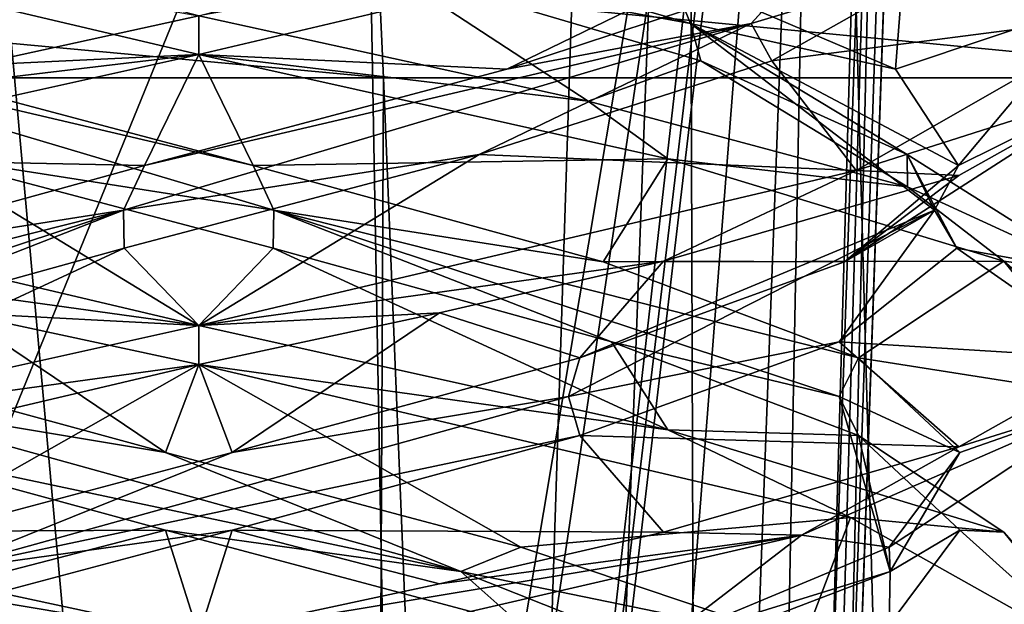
# Model space of a CAD drawing. Header units: millimetres. Extents: x -18.9 to 18.9, y -8.8 to 39.
# Tile 322 of 331: x 9.67 to 11.259, y 31.55 to 32.494. Entities that reach past the tile are written whole.
import ezdxf

# ---------------------------------------------------------------- set-up
doc = ezdxf.new("R2010")
doc.units = ezdxf.units.MM
doc.header["$LTSCALE"] = 65.185185
for name, color, linetype in [('177', 7, 'CONTINUOUS'), ('178', 7, 'CONTINUOUS'), ('1853', 7, 'CONTINUOUS'), ('1895', 7, 'CONTINUOUS'), ('1896', 7, 'CONTINUOUS'), ('1897', 7, 'CONTINUOUS'), ('1898', 7, 'CONTINUOUS'), ('1899', 7, 'CONTINUOUS'), ('1900', 7, 'CONTINUOUS'), ('1903', 7, 'CONTINUOUS'), ('1916', 7, 'CONTINUOUS'), ('1917', 7, 'CONTINUOUS'), ('1918', 7, 'CONTINUOUS'), ('1919', 7, 'CONTINUOUS'), ('1920', 7, 'CONTINUOUS'), ('1921', 7, 'CONTINUOUS'), ('1922', 7, 'CONTINUOUS'), ('1923', 7, 'CONTINUOUS'), ('1924', 7, 'CONTINUOUS'), ('1925', 7, 'CONTINUOUS'), ('1926', 7, 'CONTINUOUS'), ('1927', 7, 'CONTINUOUS'), ('1928', 7, 'CONTINUOUS'), ('1929', 7, 'CONTINUOUS'), ('193', 7, 'CONTINUOUS'), ('2008', 7, 'CONTINUOUS'), ('27', 7, 'CONTINUOUS'), ('303', 7, 'CONTINUOUS'), ('308', 7, 'CONTINUOUS'), ('7', 7, 'CONTINUOUS')]:
    doc.layers.add(name, color=color, linetype=linetype)

msp = doc.modelspace()

# ---------------------------------------------------------------- linework, layer by layer
at = {"layer": '177', "color": 7, "linetype": 'Continuous'}
for points in [[(11.1255, 34.2886, -5.425), (11.1093, 34.229, -5.6856), (10.7802, 24.4, -5.425), (11.1255, 34.2886, -5.425)], [(11.1093, 34.229, -5.6856), (11.0598, 34.207, -5.9733), (10.7802, 24.4, -5.425), (11.1093, 34.229, -5.6856)], [(10.3829, 24.4, -6.6473), (9.4979, 34.207, -7.7125), (9.3422, 24.4, -7.4034), (10.3829, 24.4, -6.6473)], [(10.2068, 34.207, -7.322), (9.4979, 34.207, -7.7125), (10.3829, 24.4, -6.6473), (10.2068, 34.207, -7.322)], [(10.7475, 34.207, -6.7199), (10.2068, 34.207, -7.322), (10.3829, 24.4, -6.6473), (10.7475, 34.207, -6.7199)], [(10.7802, 24.4, -5.425), (10.7475, 34.207, -6.7199), (10.3829, 24.4, -6.6473), (10.7802, 24.4, -5.425)], [(11.0598, 34.207, -5.9733), (10.7475, 34.207, -6.7199), (10.7802, 24.4, -5.425), (11.0598, 34.207, -5.9733)]]:
    msp.add_3dface(points, dxfattribs=at)
at = {"layer": '178', "color": 7, "linetype": 'Continuous'}
for points in [[(11.1255, 34.2886, -5.425), (10.7802, 24.4, -5.425), (11.1241, 34.2486, -0.7572), (11.1255, 34.2886, -5.425)], [(11.1241, 34.2486, -0.7572), (10.7802, 24.4, -5.425), (11.1226, 34.207, -0.3315), (11.1241, 34.2486, -0.7572)], [(11.1226, 34.207, -0.3315), (10.7802, 24.4, -5.425), (11.1226, 34.207, 2.7187), (11.1226, 34.207, -0.3315)], [(11.1226, 34.207, 2.7187), (10.7802, 24.4, -5.425), (10.9836, 30.2258, 2.6485), (11.1226, 34.207, 2.7187)]]:
    msp.add_3dface(points, dxfattribs=at)
at = {"layer": '1853', "color": 7, "linetype": 'Continuous'}
for points in [[(9.9586, 32.4375, 6.8562), (8.8991, 32.6872, 7.2944), (9.9586, 32.5, 6.8562), (9.9586, 32.4375, 6.8562)], [(9.9586, 32.4375, 9.8562), (9.9586, 32.5, 9.8562), (9.3312, 32.3626, 9.7187), (9.9586, 32.4375, 9.8562)], [(9.2126, 32.2718, 9.6576), (9.9586, 32.4375, 9.8562), (9.3312, 32.3626, 9.7187), (9.2126, 32.2718, 9.6576)], [(9.9586, 32, 6.8562), (9.2086, 32.1042, 7.0572), (8.8991, 32.2497, 7.2944), (9.9586, 32, 6.8562)], [(9.5703, 32.0208, 6.9074), (9.2086, 32.1042, 7.0572), (9.9586, 32, 6.8562), (9.5703, 32.0208, 6.9074)], [(9.9586, 31.9375, 6.8562), (9.5703, 32.0208, 6.9074), (9.9586, 32, 6.8562), (9.9586, 31.9375, 6.8562)], [(9.9586, 31.9375, 9.8562), (9.9586, 32, 9.8562), (9.2126, 31.8343, 9.6576), (9.9586, 31.9375, 9.8562)], [(8.8975, 31.6874, 9.4164), (9.9586, 31.9375, 9.8562), (9.2126, 31.8343, 9.6576), (8.8975, 31.6874, 9.4164)], [(9.9586, 31.4375, 6.8562), (8.9846, 31.6625, 7.2155), (9.9586, 31.5, 6.8562), (9.9586, 31.4375, 6.8562)], [(9.9586, 31.5, 6.8562), (8.9846, 31.6625, 7.2155), (9.5703, 31.5833, 6.9074), (9.9586, 31.5, 6.8562)]]:
    msp.add_3dface(points, dxfattribs=at)
at = {"layer": '1895', "color": 7, "linetype": 'Continuous'}
for points in [[(11.0232, 31.8229, 7.7416), (11.1868, 31.6701, 8.3026), (11.2576, 31.6667, 7.6062), (11.0232, 31.8229, 7.7416)], [(11.1868, 31.6701, 8.3026), (11.0728, 31.5174, 8.8758), (11.4366, 31.4454, 8.6121), (11.1868, 31.6701, 8.3026)], [(11.2576, 31.6667, 7.6062), (11.1868, 31.6701, 8.3026), (11.4366, 31.4454, 8.6121), (11.2576, 31.6667, 7.6062)]]:
    msp.add_3dface(points, dxfattribs=at)
at = {"layer": '1896', "color": 7, "linetype": 'Continuous'}
for points in [[(11.1868, 31.7951, 8.3026), (10.992, 31.8854, 7.7596), (11.0232, 31.9479, 7.7416), (11.1868, 31.7951, 8.3026)], [(11.0743, 31.6034, 8.7794), (11.0232, 31.8229, 7.7416), (10.992, 31.8854, 7.7596), (11.0743, 31.6034, 8.7794)], [(11.0743, 31.6034, 8.7794), (10.992, 31.8854, 7.7596), (11.1868, 31.7951, 8.3026), (11.0743, 31.6034, 8.7794)], [(11.1868, 31.6701, 8.3026), (11.0232, 31.8229, 7.7416), (11.0743, 31.6034, 8.7794), (11.1868, 31.6701, 8.3026)], [(11.0728, 31.6424, 8.8758), (11.0743, 31.6034, 8.7794), (11.1868, 31.7951, 8.3026), (11.0728, 31.6424, 8.8758)], [(11.0728, 31.5174, 8.8758), (11.1868, 31.6701, 8.3026), (11.0743, 31.6034, 8.7794), (11.0728, 31.5174, 8.8758)], [(10.707, 31.4896, 9.3316), (11.0743, 31.6034, 8.7794), (11.0728, 31.6424, 8.8758), (10.707, 31.4896, 9.3316)], [(10.3365, 31.3213, 9.4881), (11.0728, 31.5174, 8.8758), (11.0743, 31.6034, 8.7794), (10.3365, 31.3213, 9.4881)], [(10.3365, 31.3213, 9.4881), (11.0743, 31.6034, 8.7794), (10.707, 31.4896, 9.3316), (10.3365, 31.3213, 9.4881)]]:
    msp.add_3dface(points, dxfattribs=at)
at = {"layer": '1897', "color": 7, "linetype": 'Continuous'}
for points in [[(11.4366, 31.8829, 8.6121), (11.0232, 31.9479, 7.7416), (11.2576, 32.1042, 7.6062), (11.4366, 31.8829, 8.6121)], [(11.1868, 31.7951, 8.3026), (11.0232, 31.9479, 7.7416), (11.4366, 31.8829, 8.6121), (11.1868, 31.7951, 8.3026)], [(10.9314, 31.6621, 9.498), (11.0728, 31.6424, 8.8758), (11.4366, 31.8829, 8.6121), (10.9314, 31.6621, 9.498)], [(11.0728, 31.6424, 8.8758), (11.1868, 31.7951, 8.3026), (11.4366, 31.8829, 8.6121), (11.0728, 31.6424, 8.8758)], [(9.9586, 31.4375, 9.8562), (10.707, 31.4896, 9.3316), (10.9314, 31.6621, 9.498), (9.9586, 31.4375, 9.8562)], [(10.707, 31.4896, 9.3316), (11.0728, 31.6424, 8.8758), (10.9314, 31.6621, 9.498), (10.707, 31.4896, 9.3316)]]:
    msp.add_3dface(points, dxfattribs=at)
at = {"layer": '1898', "color": 7, "linetype": 'Continuous'}
for points in [[(10.5733, 31.8229, 9.4209), (10.0122, 31.6701, 9.5844), (10.7086, 31.6667, 9.6553), (10.5733, 31.8229, 9.4209)], [(9.439, 31.5174, 9.4704), (9.9586, 31.5, 9.8562), (10.0122, 31.6701, 9.5844), (9.439, 31.5174, 9.4704)], [(10.0122, 31.6701, 9.5844), (9.9586, 31.5, 9.8562), (10.3468, 31.5833, 9.8051), (10.0122, 31.6701, 9.5844)], [(10.7086, 31.6667, 9.6553), (10.0122, 31.6701, 9.5844), (10.3468, 31.5833, 9.8051), (10.7086, 31.6667, 9.6553)]]:
    msp.add_3dface(points, dxfattribs=at)
at = {"layer": '1899', "color": 7, "linetype": 'Continuous'}
for points in [[(10.0122, 31.7951, 9.5844), (10.5552, 31.8854, 9.3897), (10.5733, 31.9479, 9.4209), (10.0122, 31.7951, 9.5844)], [(9.5354, 31.6034, 9.472), (10.5733, 31.8229, 9.4209), (10.5552, 31.8854, 9.3897), (9.5354, 31.6034, 9.472)], [(9.5354, 31.6034, 9.472), (10.5552, 31.8854, 9.3897), (10.0122, 31.7951, 9.5844), (9.5354, 31.6034, 9.472)], [(10.0122, 31.6701, 9.5844), (10.5733, 31.8229, 9.4209), (9.5354, 31.6034, 9.472), (10.0122, 31.6701, 9.5844)], [(9.439, 31.6424, 9.4704), (9.5354, 31.6034, 9.472), (10.0122, 31.7951, 9.5844), (9.439, 31.6424, 9.4704)], [(9.439, 31.5174, 9.4704), (10.0122, 31.6701, 9.5844), (9.5354, 31.6034, 9.472), (9.439, 31.5174, 9.4704)]]:
    msp.add_3dface(points, dxfattribs=at)
at = {"layer": '1900', "color": 7, "linetype": 'Continuous'}
for points in [[(10.3468, 32.0208, 9.8051), (10.5733, 31.9479, 9.4209), (10.7086, 32.1042, 9.6553), (10.3468, 32.0208, 9.8051)], [(9.9586, 31.9375, 9.8562), (10.0122, 31.7951, 9.5844), (10.3468, 32.0208, 9.8051), (9.9586, 31.9375, 9.8562)], [(10.0122, 31.7951, 9.5844), (10.5733, 31.9479, 9.4209), (10.3468, 32.0208, 9.8051), (10.0122, 31.7951, 9.5844)], [(9.9586, 31.9375, 9.8562), (8.8975, 31.6874, 9.4164), (9.439, 31.6424, 9.4704), (9.9586, 31.9375, 9.8562)], [(9.9586, 31.9375, 9.8562), (9.439, 31.6424, 9.4704), (10.0122, 31.7951, 9.5844), (9.9586, 31.9375, 9.8562)]]:
    msp.add_3dface(points, dxfattribs=at)
at = {"layer": '1903', "color": 7, "linetype": 'Continuous'}
msp.add_3dface([(8.9846, 31.6625, 7.2155), (9.9586, 31.4375, 6.8562), (9.2102, 31.4896, 7.3809), (8.9846, 31.6625, 7.2155)], dxfattribs=at)
at = {"layer": '1916', "color": 7, "linetype": 'Continuous'}
for points in [[(9.905, 31.6701, 7.128), (9.2086, 31.6667, 7.0572), (9.3439, 31.8229, 7.2916), (9.905, 31.6701, 7.128)], [(9.5703, 31.5833, 6.9074), (9.2086, 31.6667, 7.0572), (9.905, 31.6701, 7.128), (9.5703, 31.5833, 6.9074)], [(9.9586, 31.5, 6.8562), (9.5703, 31.5833, 6.9074), (9.905, 31.6701, 7.128), (9.9586, 31.5, 6.8562)], [(10.4781, 31.5174, 7.2421), (9.9586, 31.5, 6.8562), (9.905, 31.6701, 7.128), (10.4781, 31.5174, 7.2421)]]:
    msp.add_3dface(points, dxfattribs=at)
at = {"layer": '1917', "color": 7, "linetype": 'Continuous'}
for points in [[(9.905, 31.7951, 7.128), (9.3619, 31.8854, 7.3228), (9.3439, 31.9479, 7.2916), (9.905, 31.7951, 7.128)], [(10.3817, 31.6034, 7.2405), (9.3439, 31.8229, 7.2916), (9.3619, 31.8854, 7.3228), (10.3817, 31.6034, 7.2405)], [(10.3817, 31.6034, 7.2405), (9.3619, 31.8854, 7.3228), (9.905, 31.7951, 7.128), (10.3817, 31.6034, 7.2405)], [(9.905, 31.6701, 7.128), (9.3439, 31.8229, 7.2916), (10.3817, 31.6034, 7.2405), (9.905, 31.6701, 7.128)], [(10.4781, 31.6424, 7.2421), (10.3817, 31.6034, 7.2405), (9.905, 31.7951, 7.128), (10.4781, 31.6424, 7.2421)], [(10.4781, 31.5174, 7.2421), (9.905, 31.6701, 7.128), (10.3817, 31.6034, 7.2405), (10.4781, 31.5174, 7.2421)], [(10.9339, 31.4896, 7.6078), (10.3817, 31.6034, 7.2405), (10.4781, 31.6424, 7.2421), (10.9339, 31.4896, 7.6078)], [(11.0904, 31.3213, 7.9784), (10.4781, 31.5174, 7.2421), (10.3817, 31.6034, 7.2405), (11.0904, 31.3213, 7.9784)], [(11.0904, 31.3213, 7.9784), (10.3817, 31.6034, 7.2405), (10.9339, 31.4896, 7.6078), (11.0904, 31.3213, 7.9784)]]:
    msp.add_3dface(points, dxfattribs=at)
at = {"layer": '1918', "color": 7, "linetype": 'Continuous'}
for points in [[(9.5703, 32.0208, 6.9074), (9.905, 31.7951, 7.128), (9.3439, 31.9479, 7.2916), (9.5703, 32.0208, 6.9074)], [(9.5703, 32.0208, 6.9074), (9.9586, 31.9375, 6.8562), (9.905, 31.7951, 7.128), (9.5703, 32.0208, 6.9074)], [(9.9586, 31.9375, 6.8562), (10.4781, 31.6424, 7.2421), (9.905, 31.7951, 7.128), (9.9586, 31.9375, 6.8562)], [(10.4781, 31.6424, 7.2421), (9.9586, 31.9375, 6.8562), (11.0104, 31.6902, 7.2868), (10.4781, 31.6424, 7.2421)], [(10.9339, 31.4896, 7.6078), (10.4781, 31.6424, 7.2421), (11.0104, 31.6902, 7.2868), (10.9339, 31.4896, 7.6078)], [(11.4586, 31.4385, 8.3516), (10.9339, 31.4896, 7.6078), (11.0104, 31.6902, 7.2868), (11.4586, 31.4385, 8.3516)]]:
    msp.add_3dface(points, dxfattribs=at)
at = {"layer": '1919', "color": 7, "linetype": 'Continuous'}
for points in [[(9.9586, 32, 6.8562), (8.8991, 32.2497, 7.2944), (9.5063, 32.2762, 7.2131), (9.9586, 32, 6.8562)], [(10.0787, 32.1251, 7.1328), (9.9586, 32, 6.8562), (9.5063, 32.2762, 7.2131), (10.0787, 32.1251, 7.1328)], [(10.7155, 31.8316, 7.0612), (9.9586, 32, 6.8562), (10.0787, 32.1251, 7.1328), (10.7155, 31.8316, 7.0612)], [(10.6246, 31.974, 7.3229), (10.7155, 31.8316, 7.0612), (10.0787, 32.1251, 7.1328), (10.6246, 31.974, 7.3229)], [(11.0232, 31.8229, 7.7416), (10.7155, 31.8316, 7.0612), (10.6246, 31.974, 7.3229), (11.0232, 31.8229, 7.7416)], [(11.0232, 31.8229, 7.7416), (11.2576, 31.6667, 7.6062), (10.7155, 31.8316, 7.0612), (11.0232, 31.8229, 7.7416)]]:
    msp.add_3dface(points, dxfattribs=at)
at = {"layer": '1920', "color": 7, "linetype": 'Continuous'}
for points in [[(9.5063, 32.2762, 7.2131), (9.0672, 32.4873, 7.5629), (10.0799, 32.1863, 7.1691), (9.5063, 32.2762, 7.2131)], [(10.0799, 32.1863, 7.1691), (9.0672, 32.4873, 7.5629), (10.0463, 32.2585, 7.13), (10.0799, 32.1863, 7.1691)], [(10.0463, 32.2585, 7.13), (9.0672, 32.4873, 7.5629), (9.4612, 32.4138, 7.232), (10.0463, 32.2585, 7.13)], [(10.0787, 32.1251, 7.1328), (9.5063, 32.2762, 7.2131), (10.0799, 32.1863, 7.1691), (10.0787, 32.1251, 7.1328)], [(10.6109, 32.1032, 7.3142), (10.0799, 32.1863, 7.1691), (10.0463, 32.2585, 7.13), (10.6109, 32.1032, 7.3142)], [(10.6246, 31.974, 7.3229), (10.0787, 32.1251, 7.1328), (10.0799, 32.1863, 7.1691), (10.6246, 31.974, 7.3229)], [(11.0232, 31.9479, 7.7416), (10.992, 31.8854, 7.7596), (10.0799, 32.1863, 7.1691), (11.0232, 31.9479, 7.7416)], [(10.992, 31.8854, 7.7596), (10.6246, 31.974, 7.3229), (10.0799, 32.1863, 7.1691), (10.992, 31.8854, 7.7596)], [(11.0232, 31.9479, 7.7416), (10.0799, 32.1863, 7.1691), (10.6109, 32.1032, 7.3142), (11.0232, 31.9479, 7.7416)], [(10.992, 31.8854, 7.7596), (11.0232, 31.8229, 7.7416), (10.6246, 31.974, 7.3229), (10.992, 31.8854, 7.7596)]]:
    msp.add_3dface(points, dxfattribs=at)
at = {"layer": '1921', "color": 7, "linetype": 'Continuous'}
for points in [[(8.8991, 32.6872, 7.2944), (9.9586, 32.4375, 6.8562), (9.4612, 32.4138, 7.232), (8.8991, 32.6872, 7.2944)], [(9.9586, 32.4375, 6.8562), (10.0463, 32.2585, 7.13), (9.4612, 32.4138, 7.232), (9.9586, 32.4375, 6.8562)], [(10.0463, 32.2585, 7.13), (9.9586, 32.4375, 6.8562), (10.7155, 32.2691, 7.0612), (10.0463, 32.2585, 7.13)], [(10.6109, 32.1032, 7.3142), (10.0463, 32.2585, 7.13), (10.7155, 32.2691, 7.0612), (10.6109, 32.1032, 7.3142)], [(11.2576, 32.1042, 7.6062), (10.6109, 32.1032, 7.3142), (10.7155, 32.2691, 7.0612), (11.2576, 32.1042, 7.6062)], [(11.2576, 32.1042, 7.6062), (11.0232, 31.9479, 7.7416), (10.6109, 32.1032, 7.3142), (11.2576, 32.1042, 7.6062)]]:
    msp.add_3dface(points, dxfattribs=at)
at = {"layer": '1922', "color": 7, "linetype": 'Continuous'}
for points in [[(10.587, 32.3624, 6.9942), (9.9586, 32.5, 6.8562), (10.2565, 32.5783, 7.1635), (10.587, 32.3624, 6.9942)], [(10.7687, 32.4273, 7.4315), (10.587, 32.3624, 6.9942), (10.2565, 32.5783, 7.1635), (10.7687, 32.4273, 7.4315)], [(11.1021, 32.2241, 7.3854), (10.587, 32.3624, 6.9942), (10.7687, 32.4273, 7.4315), (11.1021, 32.2241, 7.3854)], [(11.1017, 32.2762, 7.904), (11.1021, 32.2241, 7.3854), (10.7687, 32.4273, 7.4315), (11.1017, 32.2762, 7.904)], [(11.4063, 32.0843, 7.9637), (11.1021, 32.2241, 7.3854), (11.1017, 32.2762, 7.904), (11.4063, 32.0843, 7.9637)], [(11.1821, 32.1251, 8.4764), (11.4063, 32.0843, 7.9637), (11.1017, 32.2762, 7.904), (11.1821, 32.1251, 8.4764)], [(10.9919, 31.974, 9.0223), (11.4372, 31.9462, 8.6086), (11.1821, 32.1251, 8.4764), (10.9919, 31.974, 9.0223)], [(11.4372, 31.9462, 8.6086), (11.4063, 32.0843, 7.9637), (11.1821, 32.1251, 8.4764), (11.4372, 31.9462, 8.6086)], [(10.5733, 31.8229, 9.4209), (11.185, 31.8047, 9.22), (10.9919, 31.974, 9.0223), (10.5733, 31.8229, 9.4209)], [(11.185, 31.8047, 9.22), (11.4372, 31.9462, 8.6086), (10.9919, 31.974, 9.0223), (11.185, 31.8047, 9.22)], [(10.5733, 31.8229, 9.4209), (10.7086, 31.6667, 9.6553), (11.185, 31.8047, 9.22), (10.5733, 31.8229, 9.4209)]]:
    msp.add_3dface(points, dxfattribs=at)
at = {"layer": '1923', "color": 7, "linetype": 'Continuous'}
for points in [[(10.2565, 32.5783, 7.1635), (9.7004, 32.7882, 7.1912), (10.7519, 32.4873, 7.4648), (10.2565, 32.5783, 7.1635)], [(10.7519, 32.4873, 7.4648), (9.7004, 32.7882, 7.1912), (10.7185, 32.5691, 7.3899), (10.7519, 32.4873, 7.4648)], [(10.7687, 32.4273, 7.4315), (10.2565, 32.5783, 7.1635), (10.7519, 32.4873, 7.4648), (10.7687, 32.4273, 7.4315)], [(11.0828, 32.4138, 7.8589), (10.7519, 32.4873, 7.4648), (10.7185, 32.5691, 7.3899), (11.0828, 32.4138, 7.8589)], [(11.1017, 32.2762, 7.904), (10.7687, 32.4273, 7.4315), (10.7519, 32.4873, 7.4648), (11.1017, 32.2762, 7.904)], [(11.1017, 32.2762, 7.904), (10.7519, 32.4873, 7.4648), (11.1457, 32.1863, 8.4775), (11.1017, 32.2762, 7.904)], [(11.1457, 32.1863, 8.4775), (10.7519, 32.4873, 7.4648), (11.1848, 32.2585, 8.4439), (11.1457, 32.1863, 8.4775)], [(11.1848, 32.2585, 8.4439), (10.7519, 32.4873, 7.4648), (11.0828, 32.4138, 7.8589), (11.1848, 32.2585, 8.4439)], [(11.1821, 32.1251, 8.4764), (11.1017, 32.2762, 7.904), (11.1457, 32.1863, 8.4775), (11.1821, 32.1251, 8.4764)], [(11.0006, 32.1032, 9.0085), (11.1457, 32.1863, 8.4775), (11.1848, 32.2585, 8.4439), (11.0006, 32.1032, 9.0085)], [(10.5733, 31.9479, 9.4209), (10.5552, 31.8854, 9.3897), (11.1457, 32.1863, 8.4775), (10.5733, 31.9479, 9.4209)], [(10.5552, 31.8854, 9.3897), (10.9919, 31.974, 9.0223), (11.1457, 32.1863, 8.4775), (10.5552, 31.8854, 9.3897)], [(10.5733, 31.9479, 9.4209), (11.1457, 32.1863, 8.4775), (11.0006, 32.1032, 9.0085), (10.5733, 31.9479, 9.4209)], [(10.9919, 31.974, 9.0223), (11.1821, 32.1251, 8.4764), (11.1457, 32.1863, 8.4775), (10.9919, 31.974, 9.0223)], [(10.5552, 31.8854, 9.3897), (10.5733, 31.8229, 9.4209), (10.9919, 31.974, 9.0223), (10.5552, 31.8854, 9.3897)]]:
    msp.add_3dface(points, dxfattribs=at)
at = {"layer": '1924', "color": 7, "linetype": 'Continuous'}
for points in [[(11.0828, 32.4138, 7.8589), (10.7185, 32.5691, 7.3899), (11.1021, 32.6616, 7.3854), (11.0828, 32.4138, 7.8589)], [(11.4063, 32.5218, 7.9637), (11.0828, 32.4138, 7.8589), (11.1021, 32.6616, 7.3854), (11.4063, 32.5218, 7.9637)], [(11.1848, 32.2585, 8.4439), (11.0828, 32.4138, 7.8589), (11.4063, 32.5218, 7.9637), (11.1848, 32.2585, 8.4439)], [(11.4372, 32.3837, 8.6086), (11.1848, 32.2585, 8.4439), (11.4063, 32.5218, 7.9637), (11.4372, 32.3837, 8.6086)], [(11.0006, 32.1032, 9.0085), (11.1848, 32.2585, 8.4439), (11.4372, 32.3837, 8.6086), (11.0006, 32.1032, 9.0085)], [(11.185, 32.2422, 9.22), (11.0006, 32.1032, 9.0085), (11.4372, 32.3837, 8.6086), (11.185, 32.2422, 9.22)], [(10.7086, 32.1042, 9.6553), (11.0006, 32.1032, 9.0085), (11.185, 32.2422, 9.22), (10.7086, 32.1042, 9.6553)], [(10.7086, 32.1042, 9.6553), (10.5733, 31.9479, 9.4209), (11.0006, 32.1032, 9.0085), (10.7086, 32.1042, 9.6553)]]:
    msp.add_3dface(points, dxfattribs=at)
at = {"layer": '1925', "color": 7, "linetype": 'Continuous'}
for points in [[(10.8833, 32.4273, 9.1663), (11.4586, 32.5014, 8.3497), (11.1513, 32.5783, 8.6541), (10.8833, 32.4273, 9.1663)], [(11.0197, 32.2501, 9.4164), (11.4586, 32.5014, 8.3497), (10.8833, 32.4273, 9.1663), (11.0197, 32.2501, 9.4164)], [(10.4109, 32.2762, 9.4994), (11.0197, 32.2501, 9.4164), (10.8833, 32.4273, 9.1663), (10.4109, 32.2762, 9.4994)], [(9.8384, 32.1251, 9.5797), (9.9586, 32, 9.8562), (10.4109, 32.2762, 9.4994), (9.8384, 32.1251, 9.5797)], [(9.9586, 32, 9.8562), (11.0197, 32.2501, 9.4164), (10.4109, 32.2762, 9.4994), (9.9586, 32, 9.8562)], [(9.2126, 31.8343, 9.6576), (9.9586, 32, 9.8562), (9.8384, 32.1251, 9.5797), (9.2126, 31.8343, 9.6576)], [(9.2925, 31.974, 9.3895), (9.2126, 31.8343, 9.6576), (9.8384, 32.1251, 9.5797), (9.2925, 31.974, 9.3895)]]:
    msp.add_3dface(points, dxfattribs=at)
at = {"layer": '1926', "color": 7, "linetype": 'Continuous'}
for points in [[(11.1513, 32.5783, 8.6541), (11.1236, 32.7882, 8.098), (10.85, 32.4873, 9.1495), (11.1513, 32.5783, 8.6541)], [(10.85, 32.4873, 9.1495), (11.1236, 32.7882, 8.098), (10.9249, 32.5691, 9.1162), (10.85, 32.4873, 9.1495)], [(10.8833, 32.4273, 9.1663), (11.1513, 32.5783, 8.6541), (10.85, 32.4873, 9.1495), (10.8833, 32.4273, 9.1663)], [(10.4559, 32.4138, 9.4805), (10.85, 32.4873, 9.1495), (10.9249, 32.5691, 9.1162), (10.4559, 32.4138, 9.4805)], [(10.4109, 32.2762, 9.4994), (10.85, 32.4873, 9.1495), (9.8373, 32.1863, 9.5433), (10.4109, 32.2762, 9.4994)], [(9.8373, 32.1863, 9.5433), (10.85, 32.4873, 9.1495), (9.8709, 32.2585, 9.5825), (9.8373, 32.1863, 9.5433)], [(9.8709, 32.2585, 9.5825), (10.85, 32.4873, 9.1495), (10.4559, 32.4138, 9.4805), (9.8709, 32.2585, 9.5825)], [(10.4109, 32.2762, 9.4994), (10.8833, 32.4273, 9.1663), (10.85, 32.4873, 9.1495), (10.4109, 32.2762, 9.4994)], [(9.8384, 32.1251, 9.5797), (10.4109, 32.2762, 9.4994), (9.8373, 32.1863, 9.5433), (9.8384, 32.1251, 9.5797)], [(9.3063, 32.1032, 9.3983), (9.8373, 32.1863, 9.5433), (9.8709, 32.2585, 9.5825), (9.3063, 32.1032, 9.3983)], [(8.8939, 31.9479, 8.9709), (8.9252, 31.8854, 8.9529), (9.8373, 32.1863, 9.5433), (8.8939, 31.9479, 8.9709)], [(8.8939, 31.9479, 8.9709), (9.8373, 32.1863, 9.5433), (9.3063, 32.1032, 9.3983), (8.8939, 31.9479, 8.9709)], [(8.9252, 31.8854, 8.9529), (9.2925, 31.974, 9.3895), (9.8373, 32.1863, 9.5433), (8.9252, 31.8854, 8.9529)], [(9.2925, 31.974, 9.3895), (9.8384, 32.1251, 9.5797), (9.8373, 32.1863, 9.5433), (9.2925, 31.974, 9.3895)]]:
    msp.add_3dface(points, dxfattribs=at)
at = {"layer": '1927', "color": 7, "linetype": 'Continuous'}
for points in [[(9.9586, 32.4375, 9.8562), (10.4559, 32.4138, 9.4805), (11.0197, 32.6876, 9.4164), (9.9586, 32.4375, 9.8562)], [(10.4559, 32.4138, 9.4805), (10.9249, 32.5691, 9.1162), (11.0197, 32.6876, 9.4164), (10.4559, 32.4138, 9.4805)], [(9.9586, 32.4375, 9.8562), (9.2126, 32.2718, 9.6576), (9.8709, 32.2585, 9.5825), (9.9586, 32.4375, 9.8562)], [(9.9586, 32.4375, 9.8562), (9.8709, 32.2585, 9.5825), (10.4559, 32.4138, 9.4805), (9.9586, 32.4375, 9.8562)], [(9.2126, 32.2718, 9.6576), (9.3063, 32.1032, 9.3983), (9.8709, 32.2585, 9.5825), (9.2126, 32.2718, 9.6576)]]:
    msp.add_3dface(points, dxfattribs=at)
at = {"layer": '1928', "color": 7, "linetype": 'Continuous'}
msp.add_3dface([(9.3312, 32.3626, 9.7187), (9.9586, 32.5, 9.8562), (9.6607, 32.5783, 9.549), (9.3312, 32.3626, 9.7187)], dxfattribs=at)
at = {"layer": '1929', "color": 7, "linetype": 'Continuous'}
for points in [[(9.6607, 32.5783, 9.549), (10.2168, 32.7882, 9.5212), (9.1653, 32.4873, 9.2476), (9.6607, 32.5783, 9.549)], [(9.1653, 32.4873, 9.2476), (10.2168, 32.7882, 9.5212), (9.1986, 32.5691, 9.3226), (9.1653, 32.4873, 9.2476)]]:
    msp.add_3dface(points, dxfattribs=at)
at = {"layer": '193', "color": 7, "linetype": 'Continuous'}
for points in [[(9.5969, 34.207, -9.4025), (10.9356, 34.207, -8.8349), (9.6585, 26.593, -9.6612), (9.5969, 34.207, -9.4025)], [(9.6585, 26.593, -9.6612), (10.9356, 34.207, -8.8349), (9.7953, 26.593, -9.6279), (9.6585, 26.593, -9.6612)], [(9.7953, 26.593, -9.6279), (10.9356, 34.207, -8.8349), (9.8146, 24.4, -9.702), (9.7953, 26.593, -9.6279)], [(10.9356, 34.207, -8.8349), (10.9724, 34.207, -8.8105), (9.8146, 24.4, -9.702), (10.9356, 34.207, -8.8349)], [(9.8146, 24.4, -9.702), (10.9724, 34.207, -8.8105), (11.2432, 24.4, -9.0398), (9.8146, 24.4, -9.702)], [(10.9724, 34.207, -8.8105), (12.0413, 34.207, -7.7618), (11.2432, 24.4, -9.0398), (10.9724, 34.207, -8.8105)], [(12.0413, 34.207, -7.7618), (12.1539, 31.0109, -7.7953), (11.2432, 24.4, -9.0398), (12.0413, 34.207, -7.7618)]]:
    msp.add_3dface(points, dxfattribs=at)
at = {"layer": '2008', "color": 7, "linetype": 'Continuous'}
for points in [[(9.9586, 32.5, 9.8562), (9.9586, 32.4375, 9.8562), (11.0197, 32.6876, 9.4164), (9.9586, 32.5, 9.8562)], [(9.9586, 32.4375, 6.8562), (9.9586, 32.5, 6.8562), (10.587, 32.3624, 6.9942), (9.9586, 32.4375, 6.8562)], [(11.4372, 32.3837, 8.6086), (11.4586, 32.5014, 8.3497), (11.0197, 32.2501, 9.4164), (11.4372, 32.3837, 8.6086)], [(10.7155, 32.2691, 7.0612), (9.9586, 32.4375, 6.8562), (10.587, 32.3624, 6.9942), (10.7155, 32.2691, 7.0612)], [(11.185, 32.2422, 9.22), (11.4372, 32.3837, 8.6086), (11.0197, 32.2501, 9.4164), (11.185, 32.2422, 9.22)], [(10.7155, 32.2691, 7.0612), (10.587, 32.3624, 6.9942), (11.1021, 32.2241, 7.3854), (10.7155, 32.2691, 7.0612)], [(11.2576, 32.1042, 7.6062), (10.7155, 32.2691, 7.0612), (11.1021, 32.2241, 7.3854), (11.2576, 32.1042, 7.6062)], [(9.9586, 32, 9.8562), (10.7086, 32.1042, 9.6553), (11.0197, 32.2501, 9.4164), (9.9586, 32, 9.8562)], [(10.7086, 32.1042, 9.6553), (11.185, 32.2422, 9.22), (11.0197, 32.2501, 9.4164), (10.7086, 32.1042, 9.6553)], [(11.2576, 32.1042, 7.6062), (11.1021, 32.2241, 7.3854), (11.4063, 32.0843, 7.9637), (11.2576, 32.1042, 7.6062)], [(9.9586, 32, 9.8562), (10.3468, 32.0208, 9.8051), (10.7086, 32.1042, 9.6553), (9.9586, 32, 9.8562)], [(11.4366, 31.8829, 8.6121), (11.2576, 32.1042, 7.6062), (11.4372, 31.9462, 8.6086), (11.4366, 31.8829, 8.6121)], [(11.2576, 32.1042, 7.6062), (11.4063, 32.0843, 7.9637), (11.4372, 31.9462, 8.6086), (11.2576, 32.1042, 7.6062)], [(9.9586, 32, 9.8562), (9.9586, 31.9375, 9.8562), (10.3468, 32.0208, 9.8051), (9.9586, 32, 9.8562)], [(9.9586, 31.9375, 6.8562), (9.9586, 32, 6.8562), (10.7155, 31.8316, 7.0612), (9.9586, 31.9375, 6.8562)], [(11.4366, 31.8829, 8.6121), (11.4372, 31.9462, 8.6086), (11.185, 31.8047, 9.22), (11.4366, 31.8829, 8.6121)], [(9.9586, 31.9375, 6.8562), (10.7155, 31.8316, 7.0612), (11.0104, 31.6902, 7.2868), (9.9586, 31.9375, 6.8562)], [(10.9314, 31.6621, 9.498), (11.4366, 31.8829, 8.6121), (11.185, 31.8047, 9.22), (10.9314, 31.6621, 9.498)], [(10.7155, 31.8316, 7.0612), (11.2576, 31.6667, 7.6062), (11.0104, 31.6902, 7.2868), (10.7155, 31.8316, 7.0612)], [(10.7086, 31.6667, 9.6553), (10.9314, 31.6621, 9.498), (11.185, 31.8047, 9.22), (10.7086, 31.6667, 9.6553)], [(11.2576, 31.6667, 7.6062), (11.4586, 31.4385, 8.3516), (11.0104, 31.6902, 7.2868), (11.2576, 31.6667, 7.6062)], [(9.9586, 31.5, 9.8562), (9.9586, 31.4375, 9.8562), (10.9314, 31.6621, 9.498), (9.9586, 31.5, 9.8562)], [(9.9586, 31.5, 9.8562), (10.9314, 31.6621, 9.498), (10.3468, 31.5833, 9.8051), (9.9586, 31.5, 9.8562)], [(10.9314, 31.6621, 9.498), (10.7086, 31.6667, 9.6553), (10.3468, 31.5833, 9.8051), (10.9314, 31.6621, 9.498)], [(11.2576, 31.6667, 7.6062), (11.4366, 31.4454, 8.6121), (11.4586, 31.4385, 8.3516), (11.2576, 31.6667, 7.6062)]]:
    msp.add_3dface(points, dxfattribs=at)
at = {"layer": '27', "color": 7, "linetype": 'Continuous'}
for points in [[(8.7092, 32.4, 5.7947), (10.2565, 32.4, 5.5219), (8.7349, 32.5414, 5.8473), (8.7092, 32.4, 5.7947)], [(8.7349, 32.5414, 5.8473), (10.2565, 32.4, 5.5219), (10.2504, 32.5414, 5.5801), (8.7349, 32.5414, 5.8473)], [(10.2565, 32.4, 5.5219), (11.7132, 32.4, 6.1104), (10.2504, 32.5414, 5.5801), (10.2565, 32.4, 5.5219)], [(11.7132, 32.4, 6.1104), (11.6771, 32.5414, 6.1566), (10.2504, 32.5414, 5.5801), (11.7132, 32.4, 6.1104)]]:
    msp.add_3dface(points, dxfattribs=at)
at = {"layer": '303', "color": 7, "linetype": 'Continuous'}
for points in [[(7.4082, 34.2035, 4.0342), (10.6149, 34.2035, 3.2184), (7.5137, 26.5965, 3.8256), (7.4082, 34.2035, 4.0342)], [(10.6149, 34.2035, 3.2184), (10.4861, 30.2263, 3.1483), (7.5137, 26.5965, 3.8256), (10.6149, 34.2035, 3.2184)]]:
    msp.add_3dface(points, dxfattribs=at)
at = {"layer": '308', "color": 7, "linetype": 'Continuous'}
for points in [[(10.3685, 26.5965, 3.0866), (10.4861, 30.2263, 3.1483), (10.9629, 34.2074, 3.085), (10.3685, 26.5965, 3.0866)], [(10.6782, 26.593, 2.9697), (10.3685, 26.5965, 3.0866), (10.9629, 34.2074, 3.085), (10.6782, 26.593, 2.9697)], [(10.4861, 30.2263, 3.1483), (10.6149, 34.2035, 3.2184), (10.9629, 34.2074, 3.085), (10.4861, 30.2263, 3.1483)], [(10.8154, 26.5923, 2.7858), (10.6782, 26.593, 2.9697), (10.9629, 34.2074, 3.085), (10.8154, 26.5923, 2.7858)], [(10.8567, 26.593, 2.5869), (10.8154, 26.5923, 2.7858), (11.0776, 34.2078, 2.926), (10.8567, 26.593, 2.5869)], [(11.0776, 34.2078, 2.926), (10.8154, 26.5923, 2.7858), (10.9629, 34.2074, 3.085), (11.0776, 34.2078, 2.926)], [(10.9836, 30.2258, 2.6485), (10.8567, 26.593, 2.5869), (11.0776, 34.2078, 2.926), (10.9836, 30.2258, 2.6485)], [(11.1226, 34.207, 2.7187), (10.9836, 30.2258, 2.6485), (11.0776, 34.2078, 2.926), (11.1226, 34.207, 2.7187)]]:
    msp.add_3dface(points, dxfattribs=at)
at = {"layer": '7', "color": 7, "linetype": 'Continuous'}
for points in [[(10.0975, -3.5, 5.5098), (8.7092, 32.4, 5.7947), (8.432, -3.5, 5.9497), (10.0975, -3.5, 5.5098)], [(10.2565, 32.4, 5.5219), (8.7092, 32.4, 5.7947), (10.0975, -3.5, 5.5098), (10.2565, 32.4, 5.5219)], [(11.7132, -3.5, 6.1104), (10.2565, 32.4, 5.5219), (10.0975, -3.5, 5.5098), (11.7132, -3.5, 6.1104)], [(11.7132, -3.5, 6.1104), (11.7132, 32.4, 6.1104), (10.2565, 32.4, 5.5219), (11.7132, -3.5, 6.1104)]]:
    msp.add_3dface(points, dxfattribs=at)

doc.saveas('drawing.dxf')
